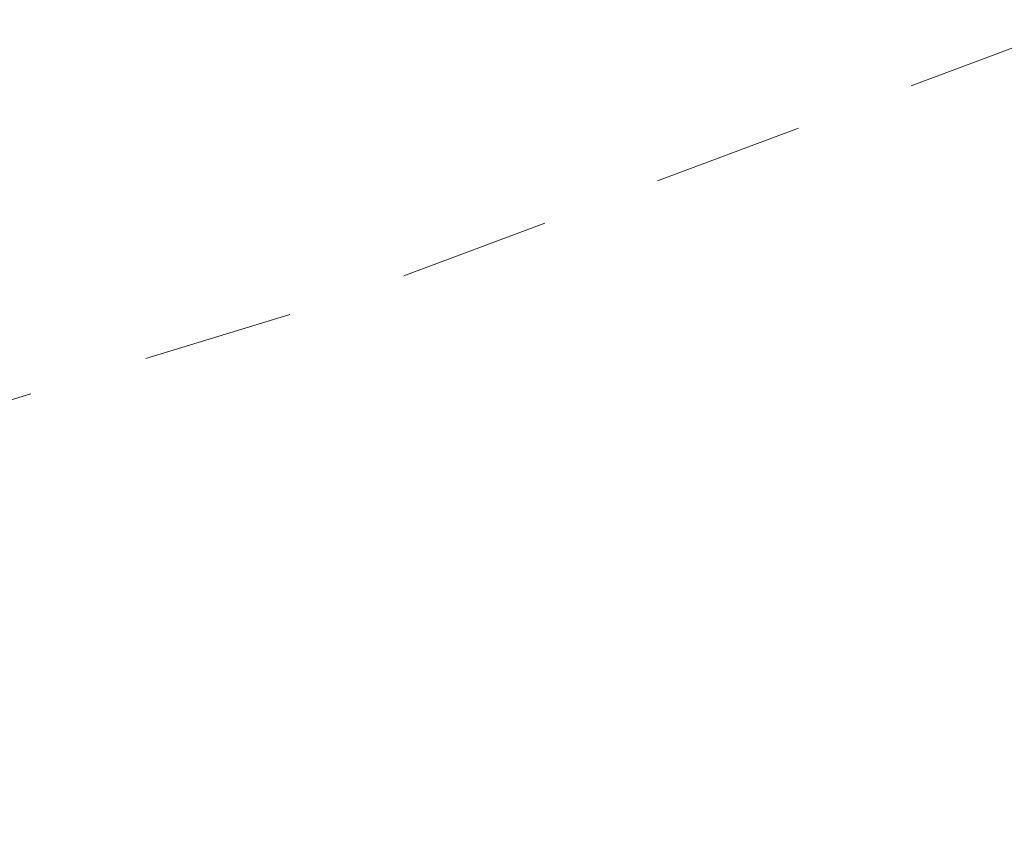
# Model space of a CAD drawing. Extents: x 1620708 to 2082925, y 607056 to 634194.
# Tile 144 of 656: x 1620928.501 to 1620929.319, y 607321.297 to 607321.969. Entities that reach past the tile are written whole.
import ezdxf

# ---------------------------------------------------------------- set-up
doc = ezdxf.new("R2010")
doc.units = 0
doc.header["$MEASUREMENT"] = 0
doc.linetypes.add('HIDDEN2', pattern=[0.1875, 0.125, -0.0625])
doc.layers.add('DT_X_Contour_Minor', color=1, linetype='HIDDEN2', lineweight=9, transparency=0.5)

msp = doc.modelspace()

# ---------------------------------------------------------------- linework, layer by layer
at = {"layer": 'DT_X_Contour_Minor', "transparency": 33554559, "elevation": 1046, "flags": 128}
msp.add_lwpolyline([(1621016.38701, 607385.54919), (1621016.16004, 607385.41211), (1621015.02192, 607384.72916), (1621013.13452, 607383.5981), (1621010.49784, 607382.01893), (1621002.46765, 607377.21033), (1620999.80694, 607375.61326), (1620997.84747, 607374.42849), (1620996.58922, 607373.65602), (1620996.0322, 607373.29586), (1620995.48179, 607372.88516), (1620995.24036, 607372.72464), (1620994.9289, 607372.55113), (1620994.5474, 607372.36461), (1620994.09587, 607372.16509), (1620988.37568, 607369.74301), (1620977.26352, 607365.03783), (1620974.51319, 607363.85082), (1620972.50294, 607362.93229), (1620971.23278, 607362.28223), (1620970.7027, 607361.90065), (1620970.27596, 607361.24108), (1620970.13453, 607360.99734), (1620970.03031, 607360.76081), (1620969.96329, 607360.5315), (1620969.93348, 607360.30939), (1620969.90358, 607359.72671), (1620969.88352, 607359.48716), (1620969.84575, 607359.20551), (1620969.79027, 607358.88177), (1620969.71709, 607358.51594), (1620969.49833, 607357.48425), (1620969.4178, 607357.13251), (1620969.34025, 607356.85106), (1620969.2657, 607356.63991), (1620969.19415, 607356.49905), (1620969.00732, 607356.21715), (1620968.67718, 607355.99049), (1620967.82689, 607355.52194), (1620966.45645, 607354.8115), (1620964.56585, 607353.85916), (1620958.83071, 607350.99708), (1620957.05631, 607349.82526), (1620956.03445, 607348.45639), (1620955.76512, 607346.89046), (1620956.24834, 607345.12746), (1620958.54032, 607340.1634), (1620959.10525, 607338.45063), (1620959.08107, 607337.03536), (1620958.46778, 607335.91759), (1620957.26537, 607335.09732), (1620953.27346, 607333.3066), (1620951.96041, 607332.71778), (1620951.01517, 607332.29435), (1620950.43775, 607332.03632), (1620950.22814, 607331.94368), (1620949.11891, 607331.51435), (1620948.59688, 607331.2707), (1620947.45481, 607330.70386), (1620945.69267, 607329.81382), (1620943.31048, 607328.60059), (1620936.13123, 607324.9344), (1620933.51933, 607323.66288), (1620931.06807, 607322.59796), (1620928.77743, 607321.73966), (1620926.64743, 607321.08796), (1620921.18161, 607319.62557), (1620919.35635, 607319.11564), (1620917.97995, 607318.68262), (1620917.0524, 607318.32652), (1620916.5737, 607318.04734), (1620915.89565, 607317.40541), (1620915.48723, 607317.32559), (1620914.77051, 607317.56755), (1620913.7455, 607318.13131), (1620912.41218, 607319.01685), (1620908.4456, 607321.80736), (1620907.10451, 607322.74375), (1620906.05616, 607323.46003), (1620905.30057, 607323.9562), (1620904.83772, 607324.23227), (1620903.99378, 607324.67497), (1620903.70911, 607324.82106), (1620903.48807, 607324.92729), (1620903.33064, 607324.99366), (1620903.23683, 607325.02017), (1620903.0715, 607325.03773), (1620902.78194, 607324.8732), (1620902.03725, 607324.36642), (1620900.83744, 607323.5174), (1620899.1825, 607322.32614), (1620894.1625, 607318.69313), (1620892.50623, 607317.49856), (1620891.30244, 607316.63962), (1620890.55111, 607316.11631), (1620890.25225, 607315.92863), (1620890.05858, 607315.87564), (1620889.96685, 607315.84694), (1620889.83692, 607315.80057), (1620889.66877, 607315.73654), (1620889.46243, 607315.65485), (1620888.86123, 607315.41345), (1620888.41351, 607315.2242), (1620887.52124, 607314.83749), (1620886.18442, 607314.25332), (1620884.40306, 607313.4717), (1620879.06003, 607311.12411), (1620877.11271, 607310.23166), (1620875.27802, 607309.31503), (1620873.55596, 607308.3742), (1620871.94654, 607307.40919), (1620867.80491, 607304.80355), (1620866.37117, 607303.92059), (1620865.17618, 607303.22593), (1620864.21993, 607302.71956), (1620863.50242, 607302.40149), (1620861.9074, 607301.80436), (1620861.34449, 607301.5928), (1620860.85202, 607301.40596), (1620860.43, 607301.24384), (1620860.07843, 607301.10644), (1620859.23482, 607300.77299), (1620858.56101, 607300.51491), (1620857.17229, 607299.99076), (1620855.06865, 607299.20053), (1620854.73213, 607299.07441)], dxfattribs=at)

doc.saveas('drawing.dxf')
